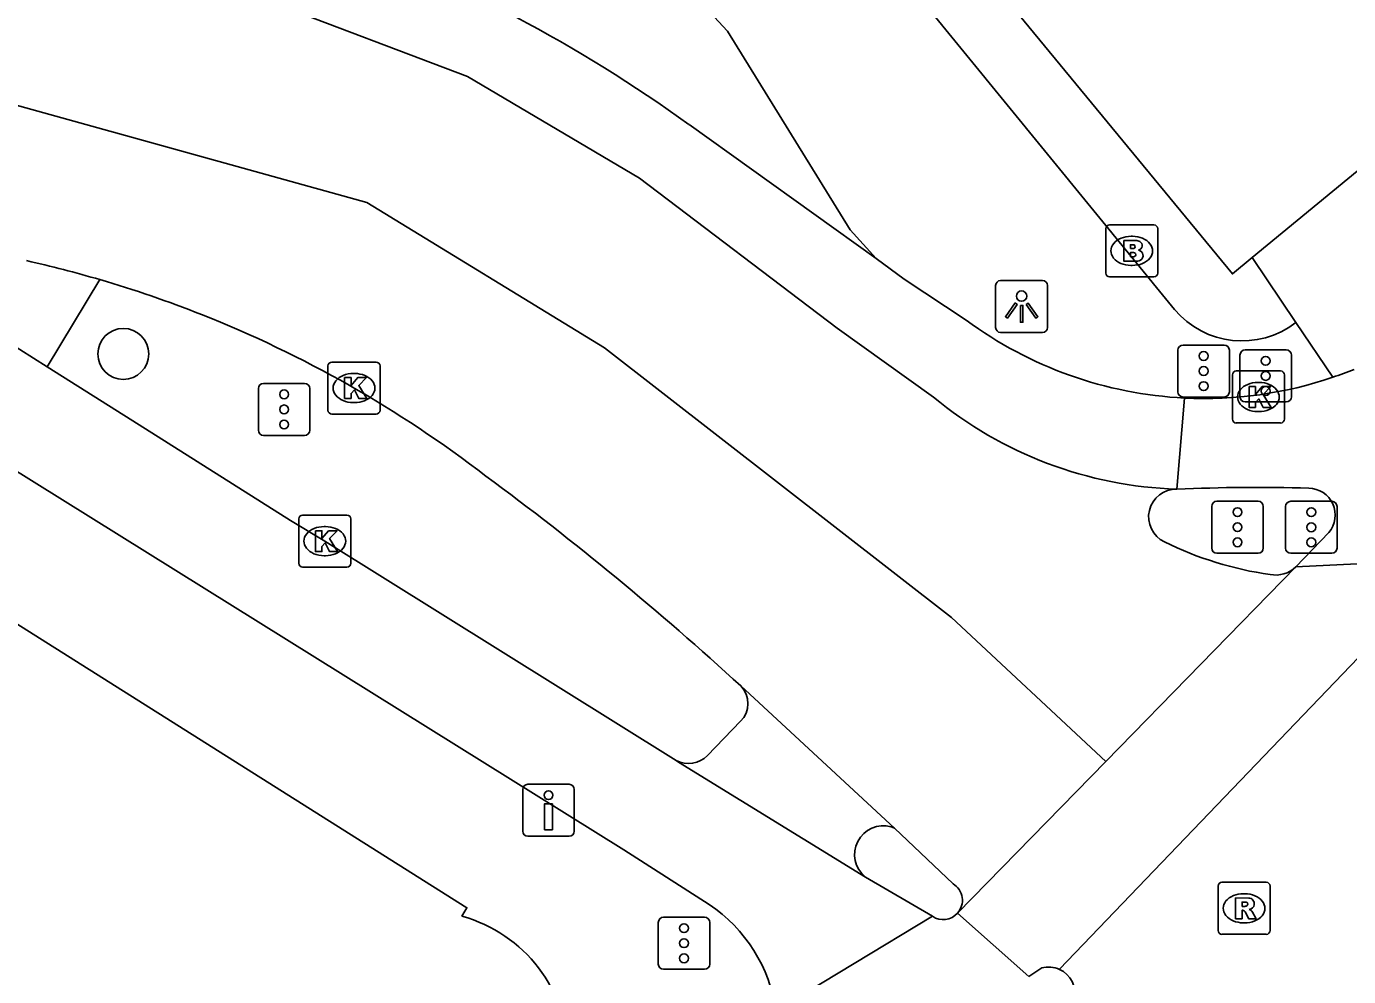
# Model space of a CAD drawing. Extents: x 160664 to 161506, y 382245 to 383288.
# Drawn here: x 160961.04 to 160986.45, y 382912.56 to 382930.82 of the extents above; entities that cross this region are included whole.
import ezdxf

# ---------------------------------------------------------------- set-up
doc = ezdxf.new("R2010")
doc.units = 0
for name, color, linetype in [('IMGEO_Boom', 7, 'Continuous'), ('IMGEO_Brandkraan', 7, 'Continuous'), ('IMGEO_Drukknoppaal', 7, 'Continuous'), ('IMGEO_Fietspad_gesloten', 7, 'Continuous'), ('IMGEO_Kolk', 7, 'Continuous'), ('IMGEO_Lichtpunt', 7, 'Continuous'), ('IMGEO_OVBaan_gesloten', 7, 'Continuous'), ('IMGEO_Pand', 7, 'Continuous'), ('IMGEO_Rijbaan_lokaal_gesloten', 7, 'Continuous'), ('IMGEO_Rioolput', 7, 'Continuous'), ('IMGEO_Verkeerseiland_gesloten', 7, 'Continuous'), ('IMGEO_Verkeersregelinstallatiepaal', 7, 'Continuous'), ('IMGEO_Voetpad_open', 7, 'Continuous')]:
    doc.layers.add(name, color=color, linetype=linetype)

msp = doc.modelspace()

# ---------------------------------------------------------------- linework, layer by layer
at = {"layer": 'IMGEO_Boom'}
msp.add_circle((160962.897, 382924.527), 0.489, dxfattribs=at)
at = {"layer": 'IMGEO_Brandkraan'}
for p, q in [((160981.783, 382926.082), (160981.783, 382926.934)), ((160981.858, 382927.008), (160982.71, 382927.008)), ((160982.784, 382926.934), (160982.784, 382926.082)), ((160982.271, 382926.788), (160982.296, 382926.788)), ((160982.294, 382926.228), (160982.269, 382926.228)), ((160982.71, 382926.008), (160981.858, 382926.008))]:
    msp.add_line(p, q, dxfattribs=at)
for points in [[(160981.783, 382926.082), (160981.783, 382926.934)], [(160981.858, 382927.008), (160982.71, 382927.008)], [(160982.784, 382926.934), (160982.784, 382926.082)], [(160982.131, 382926.708), (160982.131, 382926.308), (160982.344, 382926.308)], [(160982.362, 382926.708), (160982.131, 382926.708)], [(160982.31, 382926.627), (160982.256, 382926.627), (160982.256, 382926.551)], [(160982.256, 382926.551), (160982.309, 382926.551)], [(160982.318, 382926.475), (160982.256, 382926.475), (160982.256, 382926.394)], [(160982.256, 382926.394), (160982.318, 382926.394)], [(160982.71, 382926.008), (160981.858, 382926.008)]]:
    msp.add_lwpolyline(points, dxfattribs=at)
for centre, radius, start, end in [((160981.86, 382926.932), 0.0765, 91.552, 178.448), ((160981.86, 382926.932), 0.0765, 91.552, 178.448), ((160982.708, 382926.932), 0.0765, 1.552, 88.448), ((160982.708, 382926.932), 0.0765, 1.552, 88.448), ((160982.311, 382926.589), 0.0379, 267.8285, 90.9355), ((160982.366, 382926.563), 0.145, 59.4692, 91.5367), ((160982.391, 382926.61), 0.0922, 285.5137, 58.1501), ((160982.319, 382926.434), 0.0404, 269.8759, 90.5077), ((160982.396, 382926.418), 0.105, 301.3115, 78.989), ((160982.35, 382926.559), 0.251, 268.6676, 293.5347), ((160981.86, 382926.084), 0.0765, 181.552, 268.448), ((160981.86, 382926.084), 0.0765, 181.552, 268.448), ((160982.708, 382926.084), 0.0765, 271.552, 358.448), ((160982.708, 382926.084), 0.0765, 271.552, 358.448)]:
    msp.add_arc(centre, radius, start, end, dxfattribs=at)
for centre, major_axis, ratio, start_param, end_param in [((160982.27, 382926.508), (-0.387, 0.002), 0.722429, 4.712389, 7.853982), ((160982.295, 382926.508), (-0.39, 0.002), 0.717154, 1.570796, 4.712389)]:
    msp.add_ellipse(centre, major_axis=major_axis, ratio=ratio, start_param=start_param, end_param=end_param, dxfattribs=at)
at = {"layer": 'IMGEO_Drukknoppaal'}
for p, q in [((160970.676, 382916.253), (160971.466, 382916.253)), ((160971.466, 382916.253), (160970.676, 382916.253)), ((160970.576, 382915.353), (160970.576, 382916.153)), ((160970.576, 382916.153), (160970.576, 382915.353)), ((160971.566, 382916.153), (160971.566, 382915.353)), ((160971.566, 382915.353), (160971.566, 382916.153)), ((160971.466, 382915.253), (160970.676, 382915.253)), ((160970.676, 382915.253), (160971.466, 382915.253))]:
    msp.add_line(p, q, dxfattribs=at)
msp.add_lwpolyline([(160971.146, 382915.878), (160971.146, 382915.378), (160970.996, 382915.378), (160970.996, 382915.878), (160971.146, 382915.878)], dxfattribs=at)
msp.add_circle((160971.071, 382916.043), 0.085, dxfattribs=at)
for centre, start, end in [((160970.676, 382916.153), 90, 180), ((160970.676, 382916.153), 90, 180), ((160971.466, 382916.153), 0, 90), ((160971.466, 382916.153), 360, 90), ((160970.676, 382915.353), 180, 270), ((160970.676, 382915.353), 180, 270), ((160971.466, 382915.353), 270, 0), ((160971.466, 382915.353), 270, 0)]:
    msp.add_arc(centre, 0.1, start, end, dxfattribs=at)
at = {"layer": 'IMGEO_Fietspad_gesloten'}
for points in [[(160960.425, 382925.941), (160960.379, 382925.705), (160960.333, 382925.349), (160960.377, 382924.944), (160961.434, 382924.276)], [(160955.322, 382925.605), (160957.414, 382924.41), (160972.521, 382914.992), (160974.161, 382913.943)], [(160973.525, 382916.71), (160966.771, 382920.928), (160966.11, 382921.322), (160963.2, 382923.161), (160961.434, 382924.276)], [(160986.072, 382921.093), (160985.435, 382920.431)], [(160977.162, 382914.468), (160973.572, 382916.681), (160973.525, 382916.71)], [(160978.452, 382913.715), (160977.162, 382914.468)], [(160978.452, 382913.715), (160975.444, 382911.899)]]:
    msp.add_lwpolyline(points, dxfattribs=at)
for centre, radius, start, end in [((160983.676, 382931.351), 7.682, 267.1733, 288.7888), ((160983.316, 382932.32), 8.715, 288.9771, 291.8253), ((160984.704, 382885.753), 36.208, 88.4478, 92.457), ((160985.676, 382921.428), 0.519, 319.7667, 88.9897), ((160972.507, 382911.48), 2.966, 8.1127, 56.1195), ((160978.658, 382914.021), 0.369, 236.072, 318.3536)]:
    msp.add_arc(centre, radius, start, end, dxfattribs=at)
at = {"layer": 'IMGEO_Kolk'}
for p, q in [((160966.906, 382924.371), (160967.758, 382924.371)), ((160966.831, 382923.445), (160966.831, 382924.297)), ((160967.319, 382924.151), (160967.344, 382924.151)), ((160967.832, 382924.297), (160967.832, 382923.445)), ((160984.218, 382923.273), (160984.218, 382924.125)), ((160984.293, 382924.199), (160985.145, 382924.199)), ((160985.219, 382924.125), (160985.219, 382923.273)), ((160984.706, 382923.979), (160984.731, 382923.979)), ((160967.342, 382923.591), (160967.317, 382923.591)), ((160967.758, 382923.371), (160966.906, 382923.371)), ((160984.729, 382923.419), (160984.704, 382923.419)), ((160985.145, 382923.199), (160984.293, 382923.199)), ((160966.27, 382920.502), (160966.27, 382921.354)), ((160966.345, 382921.428), (160967.197, 382921.428)), ((160967.271, 382921.354), (160967.271, 382920.502)), ((160966.758, 382921.208), (160966.783, 382921.208)), ((160966.781, 382920.648), (160966.756, 382920.648)), ((160967.197, 382920.428), (160966.345, 382920.428))]:
    msp.add_line(p, q, dxfattribs=at)
for points in [[(160966.906, 382924.371), (160967.758, 382924.371)], [(160966.831, 382923.445), (160966.831, 382924.297)], [(160967.152, 382924.071), (160967.275, 382924.071), (160967.275, 382923.92), (160967.405, 382924.071), (160967.569, 382924.071), (160967.423, 382923.92), (160967.576, 382923.671), (160967.424, 382923.671), (160967.339, 382923.835), (160967.275, 382923.768), (160967.275, 382923.671), (160967.152, 382923.671), (160967.152, 382924.071)], [(160967.832, 382924.297), (160967.832, 382923.445)], [(160984.218, 382923.273), (160984.218, 382924.125)], [(160984.293, 382924.199), (160985.145, 382924.199)], [(160985.219, 382924.125), (160985.219, 382923.273)], [(160984.539, 382923.899), (160984.662, 382923.899), (160984.662, 382923.748), (160984.792, 382923.899), (160984.956, 382923.899), (160984.81, 382923.748), (160984.963, 382923.499), (160984.811, 382923.499), (160984.726, 382923.663), (160984.662, 382923.596), (160984.662, 382923.499), (160984.539, 382923.499), (160984.539, 382923.899)], [(160967.758, 382923.371), (160966.906, 382923.371)], [(160985.145, 382923.199), (160984.293, 382923.199)], [(160966.27, 382920.502), (160966.27, 382921.354)], [(160966.345, 382921.428), (160967.197, 382921.428)], [(160967.271, 382921.354), (160967.271, 382920.502)], [(160966.591, 382921.128), (160966.714, 382921.128), (160966.714, 382920.977), (160966.844, 382921.128), (160967.008, 382921.128), (160966.862, 382920.977), (160967.015, 382920.728), (160966.863, 382920.728), (160966.778, 382920.892), (160966.714, 382920.825), (160966.714, 382920.728), (160966.591, 382920.728), (160966.591, 382921.128)], [(160967.197, 382920.428), (160966.345, 382920.428)]]:
    msp.add_lwpolyline(points, dxfattribs=at)
for centre, start, end in [((160966.908, 382924.295), 91.552, 178.448), ((160966.908, 382924.295), 91.552, 178.448), ((160967.756, 382924.295), 1.552, 88.448), ((160967.756, 382924.295), 1.552, 88.448), ((160984.295, 382924.123), 91.552, 178.448), ((160984.295, 382924.123), 91.552, 178.448), ((160985.143, 382924.123), 1.552, 88.448), ((160985.143, 382924.123), 1.552, 88.448), ((160966.908, 382923.447), 181.552, 268.448), ((160966.908, 382923.447), 181.552, 268.448), ((160967.756, 382923.447), 271.552, 358.448), ((160967.756, 382923.447), 271.552, 358.448), ((160984.295, 382923.275), 181.552, 268.448), ((160984.295, 382923.275), 181.552, 268.448), ((160985.143, 382923.275), 271.552, 358.448), ((160985.143, 382923.275), 271.552, 358.448), ((160966.347, 382921.352), 91.552, 178.448), ((160966.347, 382921.352), 91.552, 178.448), ((160967.195, 382921.352), 1.552, 88.448), ((160967.195, 382921.352), 1.552, 88.448), ((160966.347, 382920.504), 181.552, 268.448), ((160966.347, 382920.504), 181.552, 268.448), ((160967.195, 382920.504), 271.552, 358.448), ((160967.195, 382920.504), 271.552, 358.448)]:
    msp.add_arc(centre, 0.0765, start, end, dxfattribs=at)
for centre, major_axis, ratio, start_param, end_param in [((160967.318, 382923.871), (-0.387, 0.002), 0.722429, 4.712389, 7.853982), ((160967.343, 382923.871), (-0.39, 0.002), 0.717154, 1.570796, 4.712389), ((160984.705, 382923.699), (-0.387, 0.002), 0.722429, 4.712389, 7.853982), ((160984.73, 382923.699), (-0.39, 0.002), 0.717154, 1.570796, 4.712389), ((160966.757, 382920.928), (-0.387, 0.002), 0.722429, 4.712389, 7.853982), ((160966.782, 382920.928), (-0.39, 0.002), 0.717154, 1.570796, 4.712389)]:
    msp.add_ellipse(centre, major_axis=major_axis, ratio=ratio, start_param=start_param, end_param=end_param, dxfattribs=at)
at = {"layer": 'IMGEO_Lichtpunt'}
for p, q in [((160980.569, 382925.937), (160979.761, 382925.937)), ((160980.569, 382925.937), (160979.761, 382925.937)), ((160979.667, 382925.842), (160979.667, 382925.035)), ((160979.667, 382925.842), (160979.667, 382925.035)), ((160980.663, 382925.035), (160980.663, 382925.842)), ((160980.663, 382925.035), (160980.663, 382925.842)), ((160979.761, 382924.941), (160980.569, 382924.941)), ((160979.761, 382924.941), (160980.569, 382924.941))]:
    msp.add_line(p, q, dxfattribs=at)
for points in [[(160980.041, 382925.506), (160980.08, 382925.478), (160979.892, 382925.216), (160979.854, 382925.243), (160980.041, 382925.506)], [(160980.143, 382925.458), (160980.19, 382925.458), (160980.19, 382925.136), (160980.143, 382925.136), (160980.143, 382925.458)], [(160980.253, 382925.478), (160980.291, 382925.505), (160980.478, 382925.243), (160980.439, 382925.215), (160980.253, 382925.478)]]:
    msp.add_lwpolyline(points, dxfattribs=at)
msp.add_circle((160980.166, 382925.64), 0.0994, dxfattribs=at)
for centre, start, end in [((160979.761, 382925.842), 90, 180), ((160979.761, 382925.842), 90, 180), ((160980.569, 382925.842), 0, 90), ((160980.569, 382925.842), 0, 90), ((160979.761, 382925.035), 180, 270), ((160979.761, 382925.035), 180, 270), ((160980.569, 382925.035), 270, 0), ((160980.569, 382925.035), 270, 360)]:
    msp.add_arc(centre, 0.0946, start, end, dxfattribs=at)
at = {"layer": 'IMGEO_OVBaan_gesloten'}
for points in [[(160870.47, 382922.866), (160882.904, 382929.187), (160890.673, 382931.836), (160897.982, 382933.621), (160903.988, 382934.545), (160909.581, 382934.405), (160918.971, 382933.683), (160951.086, 382930.055), (160959.79, 382929.599), (160967.578, 382927.438), (160972.145, 382924.641), (160978.816, 382919.461), (160981.785, 382916.694)], [(160977.725, 382915.412), (160974.767, 382918.143)], [(160981.785, 382916.694), (160978.934, 382913.776)], [(160978.849, 382914.34), (160977.725, 382915.412)]]:
    msp.add_lwpolyline(points, dxfattribs=at)
for centre, radius, start, end in [((160956.137, 382904.425), 22.436, 73.661, 77.391), ((160956.001, 382904.029), 22.854, 68.4445, 73.613), ((160956.102, 382904.319), 22.548, 52.3774, 68.4108), ((160935.377, 382875.293), 58.204, 47.40917, 53.66148), ((160978.658, 382914.023), 0.37, 318.2352, 58.9058)]:
    msp.add_arc(centre, radius, start, end, dxfattribs=at)
at = {"layer": 'IMGEO_Pand'}
for points in [[(160984.598, 382926.379), (160999.488, 382938.635)], [(160984.598, 382926.379), (160984.218, 382926.066), (160977.597, 382934.11)], [(160969.406, 382913.715), (160969.504, 382913.879), (160958.277, 382920.962)]]:
    msp.add_lwpolyline(points, dxfattribs=at)
msp.add_arc((160968.679, 382911.046), 2.767, 285.2892, 74.7752, dxfattribs=at)
at = {"layer": 'IMGEO_Rijbaan_lokaal_gesloten'}
for points in [[(160874.133, 382934.008), (160885.51, 382936.782), (160890.497, 382938.296), (160895.761, 382938.889), (160961.831, 382932.175), (160965.691, 382931.306), (160969.512, 382929.861), (160972.821, 382927.904), (160976.623, 382925.025), (160978.469, 382923.697)], [(160973.772, 382928.936), (160977.372, 382926.36)], [(160977.372, 382926.36), (160977.911, 382925.962), (160979.103, 382925.175)], [(160983.297, 382923.679), (160983.152, 382921.927)], [(160988.453, 382920.583), (160980.893, 382912.696)], [(160988.453, 382920.583), (160985.435, 382920.431)], [(160985.435, 382920.431), (160981.785, 382916.694)], [(160980.304, 382912.557), (160978.934, 382913.776)], [(160980.304, 382912.557), (160980.552, 382912.724)]]:
    msp.add_lwpolyline(points, dxfattribs=at)
for centre, radius, start, end in [((160957.369, 382906.264), 27.983, 54.1145, 70.1566), ((160983.673, 382931.361), 7.691, 233.5423, 267.1951), ((160983.391, 382929.639), 7.715, 230.3638, 268.2267), ((160983.139, 382921.395), 0.532, 88.5889, 244.7535), ((160985.859, 382926.85), 6.627, 243.596, 262.0718), ((160985.048, 382920.837), 0.561, 259.3765, 313.5925), ((160980.683, 382912.223), 0.517, 65.9937, 104.6181), ((160980.682, 382912.229), 0.512, 348.0145, 65.6742)]:
    msp.add_arc(centre, radius, start, end, dxfattribs=at)
at = {"layer": 'IMGEO_Rioolput'}
for p, q in [((160983.942, 382913.443), (160983.942, 382914.295)), ((160984.017, 382914.369), (160984.869, 382914.369)), ((160984.943, 382914.295), (160984.943, 382913.443)), ((160984.43, 382914.149), (160984.455, 382914.149)), ((160984.453, 382913.589), (160984.428, 382913.589)), ((160984.869, 382913.369), (160984.017, 382913.369))]:
    msp.add_line(p, q, dxfattribs=at)
for points in [[(160983.942, 382913.443), (160983.942, 382914.295)], [(160984.017, 382914.369), (160984.869, 382914.369)], [(160984.943, 382914.295), (160984.943, 382913.443)], [(160984.531, 382914.067), (160984.279, 382914.069), (160984.279, 382913.669)], [(160984.457, 382913.988), (160984.403, 382913.988), (160984.403, 382913.907)], [(160984.403, 382913.907), (160984.455, 382913.907)], [(160984.279, 382913.669), (160984.403, 382913.669), (160984.403, 382913.831), (160984.414, 382913.831)], [(160984.461, 382913.802), (160984.532, 382913.669), (160984.672, 382913.669), (160984.607, 382913.795)], [(160984.869, 382913.369), (160984.017, 382913.369)]]:
    msp.add_lwpolyline(points, dxfattribs=at)
for centre, radius, start, end in [((160984.019, 382914.293), 0.0765, 91.552, 178.448), ((160984.019, 382914.293), 0.0765, 91.552, 178.448), ((160984.867, 382914.293), 0.0765, 1.552, 88.448), ((160984.867, 382914.293), 0.0765, 1.552, 88.448), ((160984.439, 382914.096), 0.19, 274.7715, 282.9687), ((160984.463, 382913.892), 0.0964, 77.0061, 93.1865), ((160984.477, 382913.949), 0.0378, 276.6634, 79.6772), ((160984.53, 382913.957), 0.109, 350.3612, 89.416), ((160984.528, 382913.957), 0.112, 277.5842, 350.9817), ((160984.413, 382913.778), 0.0533, 26.0293, 88.6989), ((160984.512, 382913.742), 0.108, 29.5134, 73.7905), ((160984.019, 382913.445), 0.0765, 181.552, 268.448), ((160984.019, 382913.445), 0.0765, 181.552, 268.448), ((160984.867, 382913.445), 0.0765, 271.552, 358.448), ((160984.867, 382913.445), 0.0765, 271.552, 358.448)]:
    msp.add_arc(centre, radius, start, end, dxfattribs=at)
for centre, major_axis, ratio, start_param, end_param in [((160984.429, 382913.869), (-0.387, 0.002), 0.722429, 4.712389, 7.853982), ((160984.454, 382913.869), (-0.39, 0.002), 0.717154, 1.570796, 4.712389)]:
    msp.add_ellipse(centre, major_axis=major_axis, ratio=ratio, start_param=start_param, end_param=end_param, dxfattribs=at)
at = {"layer": 'IMGEO_Verkeerseiland_gesloten'}
msp.add_lwpolyline([(160961.434, 382924.276), (160962.449, 382925.955)], dxfattribs=at)
at = {"layer": 'IMGEO_Verkeersregelinstallatiepaal'}
for p, q in [((160983.17, 382923.798), (160983.17, 382924.598)), ((160983.17, 382924.598), (160983.17, 382923.798)), ((160983.27, 382924.698), (160984.06, 382924.698)), ((160984.06, 382924.698), (160983.27, 382924.698)), ((160984.16, 382924.598), (160984.16, 382923.798)), ((160984.16, 382923.798), (160984.16, 382924.598)), ((160984.463, 382924.604), (160985.253, 382924.604)), ((160985.253, 382924.604), (160984.463, 382924.604)), ((160984.363, 382923.704), (160984.363, 382924.504)), ((160984.363, 382924.504), (160984.363, 382923.704)), ((160985.353, 382924.504), (160985.353, 382923.704)), ((160985.353, 382923.704), (160985.353, 382924.504)), ((160965.493, 382923.06), (160965.493, 382923.86)), ((160965.493, 382923.86), (160965.493, 382923.06)), ((160965.593, 382923.96), (160966.383, 382923.96)), ((160966.383, 382923.96), (160965.593, 382923.96)), ((160966.483, 382923.86), (160966.483, 382923.06)), ((160966.483, 382923.06), (160966.483, 382923.86)), ((160984.06, 382923.698), (160983.27, 382923.698)), ((160983.27, 382923.698), (160984.06, 382923.698)), ((160985.253, 382923.604), (160984.463, 382923.604)), ((160984.463, 382923.604), (160985.253, 382923.604)), ((160966.383, 382922.96), (160965.593, 382922.96)), ((160965.593, 382922.96), (160966.383, 382922.96)), ((160983.821, 382920.796), (160983.821, 382921.596)), ((160983.821, 382921.596), (160983.821, 382920.796)), ((160983.921, 382921.696), (160984.711, 382921.696)), ((160984.711, 382921.696), (160983.921, 382921.696)), ((160984.811, 382921.596), (160984.811, 382920.796)), ((160984.811, 382920.796), (160984.811, 382921.596)), ((160985.239, 382920.794), (160985.239, 382921.594)), ((160985.239, 382921.594), (160985.239, 382920.794)), ((160985.339, 382921.694), (160986.129, 382921.694)), ((160986.129, 382921.694), (160985.339, 382921.694)), ((160986.229, 382921.594), (160986.229, 382920.794)), ((160986.229, 382920.794), (160986.229, 382921.594)), ((160984.711, 382920.696), (160983.921, 382920.696)), ((160983.921, 382920.696), (160984.711, 382920.696)), ((160986.129, 382920.694), (160985.339, 382920.694)), ((160985.339, 382920.694), (160986.129, 382920.694)), ((160973.281, 382913.698), (160974.071, 382913.698)), ((160974.071, 382913.698), (160973.281, 382913.698)), ((160973.181, 382912.798), (160973.181, 382913.598)), ((160973.181, 382913.598), (160973.181, 382912.798)), ((160974.171, 382913.598), (160974.171, 382912.798)), ((160974.171, 382912.798), (160974.171, 382913.598)), ((160974.071, 382912.698), (160973.281, 382912.698)), ((160973.281, 382912.698), (160974.071, 382912.698))]:
    msp.add_line(p, q, dxfattribs=at)
for centre in [(160983.665, 382924.488), (160984.858, 382924.394), (160983.665, 382924.198), (160984.858, 382924.104), (160965.988, 382923.75), (160983.665, 382923.908), (160984.858, 382923.814), (160965.988, 382923.46), (160965.988, 382923.17), (160984.316, 382921.486), (160985.734, 382921.484), (160984.316, 382921.196), (160985.734, 382921.194), (160984.316, 382920.906), (160985.734, 382920.904), (160973.676, 382913.488), (160973.676, 382913.198), (160973.676, 382912.908)]:
    msp.add_circle(centre, 0.085, dxfattribs=at)
for centre, start, end in [((160983.27, 382924.598), 90, 180), ((160983.27, 382924.598), 90, 180), ((160984.06, 382924.598), 0, 90), ((160984.06, 382924.598), 360, 90), ((160984.463, 382924.504), 90, 180), ((160984.463, 382924.504), 90, 180), ((160985.253, 382924.504), 0, 90), ((160985.253, 382924.504), 360, 90), ((160965.593, 382923.86), 90, 180), ((160965.593, 382923.86), 90, 180), ((160966.383, 382923.86), 0, 90), ((160966.383, 382923.86), 360, 90), ((160983.27, 382923.798), 180, 270), ((160983.27, 382923.798), 180, 270), ((160984.06, 382923.798), 270, 0), ((160984.06, 382923.798), 270, 0), ((160984.463, 382923.704), 180, 270), ((160984.463, 382923.704), 180, 270), ((160985.253, 382923.704), 270, 0), ((160985.253, 382923.704), 270, 0), ((160965.593, 382923.06), 180, 270), ((160965.593, 382923.06), 180, 270), ((160966.383, 382923.06), 270, 0), ((160966.383, 382923.06), 270, 0), ((160983.921, 382921.596), 90, 180), ((160983.921, 382921.596), 90, 180), ((160984.711, 382921.596), 0, 90), ((160984.711, 382921.596), 360, 90), ((160985.339, 382921.594), 90, 180), ((160985.339, 382921.594), 90, 180), ((160986.129, 382921.594), 0, 90), ((160986.129, 382921.594), 360, 90), ((160983.921, 382920.796), 180, 270), ((160983.921, 382920.796), 180, 270), ((160984.711, 382920.796), 270, 0), ((160984.711, 382920.796), 270, 0), ((160985.339, 382920.794), 180, 270), ((160985.339, 382920.794), 180, 270), ((160986.129, 382920.794), 270, 0), ((160986.129, 382920.794), 270, 0), ((160973.281, 382913.598), 90, 180), ((160973.281, 382913.598), 90, 180), ((160974.071, 382913.598), 0, 90), ((160974.071, 382913.598), 360, 90), ((160973.281, 382912.798), 180, 270), ((160973.281, 382912.798), 180, 270), ((160974.071, 382912.798), 270, 0), ((160974.071, 382912.798), 270, 0)]:
    msp.add_arc(centre, 0.1, start, end, dxfattribs=at)
at = {"layer": 'IMGEO_Voetpad_open'}
for points in [[(160977.597, 382934.11), (160976.611, 382933.329), (160983.105, 382925.384)], [(160977.372, 382926.36), (160976.872, 382926.91), (160974.515, 382930.732), (160974.255, 382931.008), (160973.014, 382931.85)], [(160985.439, 382925.133), (160984.598, 382926.379)], [(160986.15, 382924.079), (160985.439, 382925.133)], [(160974.763, 382917.464), (160974.126, 382916.808)]]:
    msp.add_lwpolyline(points, dxfattribs=at)
for centre, radius, start, end in [((160984.402, 382926.467), 1.69, 219.8592, 307.8647), ((160974.423, 382917.806), 0.482, 314.8433, 44.4816), ((160973.762, 382917.148), 0.498, 241.5637, 316.9588), ((160977.507, 382914.902), 0.554, 73.9845, 231.5191), ((160977.567, 382915.07), 0.377, 65.2628, 75.7649)]:
    msp.add_arc(centre, radius, start, end, dxfattribs=at)

doc.saveas('drawing.dxf')
